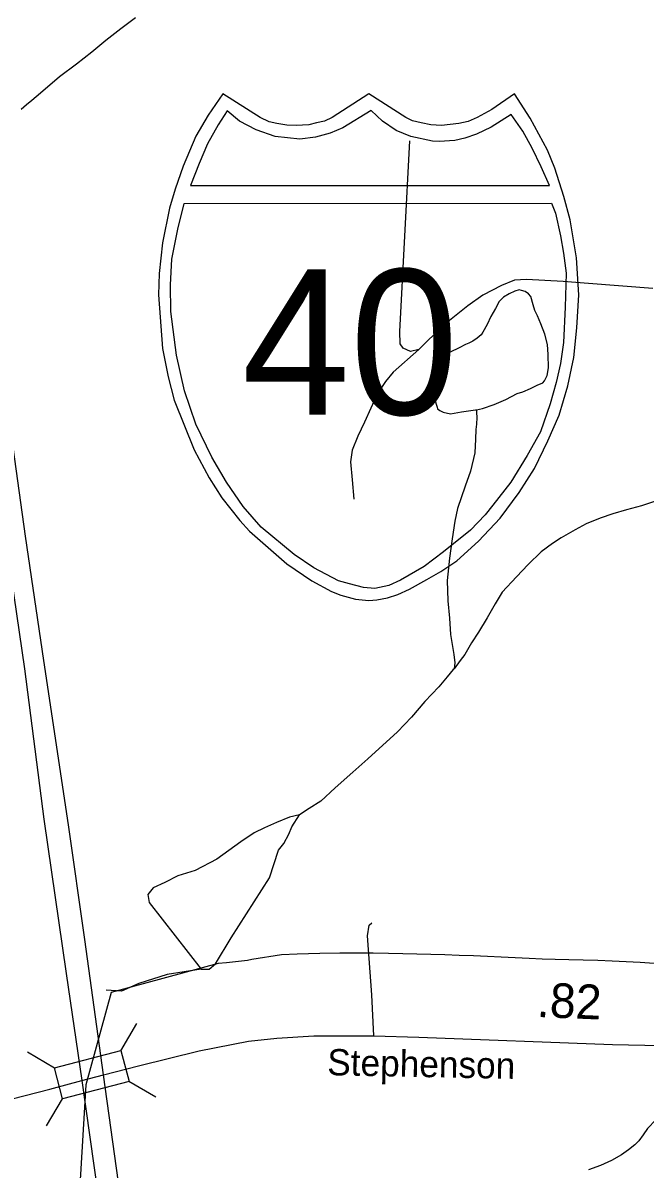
# Model space of a CAD drawing. Extents: x 2082433 to 2279600, y 546599 to 755198.
# Drawn here: x 2132984 to 2135228, y 633447 to 637586 of the extents above; entities that cross this region are included whole.
import ezdxf

# ---------------------------------------------------------------- set-up
doc = ezdxf.new("R2010")
doc.units = 0
for name, color, linetype in [('Exist Boundary Political Fire Districts', 7, 'Continuous'), ('Exist Hydrographic Creek Single Shore', 7, 'Continuous'), ('Exist Hydrographic Misc Water Feature', 7, 'Continuous'), ('Exist Hydrographic Pond Over 1500 Sq Ft', 7, 'Continuous'), ('Exist Road Non-System Type 51', 7, 'Continuous'), ('Exist Road Primary Interstate Divided Center Attributed', 7, 'Continuous'), ('Exist Road Primary Interstate Shield CELL', 7, 'Continuous'), ('Exist Road Primary Interstate Shield Number Label', 7, 'Continuous'), ('Exist Road Primary Interstate Structure Standard Bridge Number Label', 7, 'Continuous'), ('Exist Road Secondary Mileage Hundredths English Label', 7, 'Continuous'), ('Exist Road Secondary Structure Standard Bridge CELL', 7, 'Continuous'), ('Exist Road Secondary Type 51 Attributed', 7, 'Continuous')]:
    doc.layers.add(name, color=color, linetype=linetype)

msp = doc.modelspace()

# ---------------------------------------------------------------- linework, layer by layer
at = {"layer": 'Exist Boundary Political Fire Districts'}
msp.add_lwpolyline([(2135261.5, 634189.5), (2135210.8, 634192.2), (2135160, 634194.6), (2135109.9, 634196.9), (2135058.5, 634199.4), (2135005.6, 634201.3), (2134953.7, 634202.5), (2134904.7, 634203.7), (2134857.5, 634204.9), (2134810, 634207.2), (2134759.9, 634209.6), (2134709.3, 634211.7), (2134660.3, 634214), (2134609.4, 634216.2), (2134557.7, 634218.3), (2134506.3, 634219.9), (2134455.2, 634221.6), (2134404.8, 634222.9), (2134354.5, 634224.2), (2134303.1, 634225.6), (2134247.3, 634226.4), (2134189.1, 634226.1), (2134127.5, 634226.1), (2134054.7, 634225.6), (2133973.8, 634223), (2133916.7, 634219.8), (2133810.3, 634203.2), (2133794.5, 634200.3), (2133719.1, 634191), (2133688.5, 634188.8), (2133303, 634084.6), (2133211.2, 633750.9), (2132757.6, 626152.3)], dxfattribs=at)
at = {"layer": 'Exist Hydrographic Creek Single Shore'}
msp.add_lwpolyline([(2133627.2, 634168.5), (2133505, 634149.5), (2133401.8, 634116.8), (2133339.8, 634089.3), (2133283.9, 634092.7)], dxfattribs=at)
at = {"layer": 'Exist Hydrographic Misc Water Feature'}
for points in [[(2133390.8, 637604.4), (2133336.9, 637564.2), (2133283.1, 637522.1), (2133233.1, 637479.8), (2133177.5, 637437.5), (2133115.8, 637391.2), (2133047.5, 637332.6), (2133016, 637306.2), (2132996.7, 637290), (2132978.2, 637273.8)], [(2134620.5, 636189.1), (2134642, 636193.1), (2134683.8, 636207.5), (2134725.9, 636225.4), (2134767.5, 636247.5), (2134787.6, 636253.8), (2134815.5, 636265.8), (2134839.7, 636277.9), (2134859.8, 636285.9), (2134865.3, 636293.9), (2134875.6, 636312.3), (2134879.5, 636340.1), (2134879.3, 636388), (2134876.8, 636424), (2134866.5, 636462.1), (2134852.8, 636499.8), (2134840.5, 636528.1), (2134830.3, 636547.8), (2134824.7, 636567.8), (2134816.5, 636597.8), (2134808.3, 636607.6), (2134796, 636615.5), (2134782.3, 636619.6), (2134774.1, 636621.7), (2134758.1, 636617.6), (2134738.2, 636607.6), (2134718.3, 636595.2), (2134702.5, 636579.4), (2134688.8, 636555.1), (2134672.6, 636525.1), (2134659, 636497.1), (2134642.8, 636469.2), (2134636.9, 636459.1), (2134623.2, 636447), (2134607, 636436.9), (2134592.8, 636428.9), (2134581.1, 636425), (2134557.3, 636412.7), (2134525.3, 636396.5), (2134493.8, 636372.5), (2134483.5, 636362.3), (2134469.4, 636346.5), (2134459.5, 636322.5), (2134455.8, 636300.3), (2134455.8, 636282.5), (2134456, 636268.3), (2134462, 636250.4), (2134470.2, 636230.5), (2134473.9, 636212.4), (2134478.4, 636198.4), (2134480.2, 636192.4), (2134488.2, 636186.3), (2134500.3, 636180.4), (2134526.2, 636174.5), (2134566.4, 636181), (2134616.2, 636188.9), (2134620.5, 636189.1)], [(2134620.5, 636189.1), (2134620.5, 636178.9), (2134622.1, 636161.2), (2134620.3, 636137.2), (2134618.2, 636117.2), (2134616.4, 636083), (2134614.7, 636033), (2134598.7, 635967.2), (2134579.1, 635913), (2134551.8, 635832.8), (2134541.9, 635786.8), (2134532.1, 635723), (2134522.7, 635652.7), (2134514.9, 635572.8), (2134517.3, 635499), (2134523.5, 635436.8), (2134526, 635376.8), (2134538.1, 635304.8), (2134542.2, 635275), (2134540.1, 635253)], [(2135295.5, 635867.9), (2135215.5, 635841.9), (2135161.2, 635827.4), (2135111.8, 635813.4), (2135066.1, 635797.2), (2135015.8, 635776.8), (2134976, 635754.8), (2134925.8, 635726.3), (2134894, 635706.4), (2134854.2, 635676.3), (2134806.5, 635630), (2134764.8, 635586.1), (2134713, 635529.8), (2134687.1, 635487.5), (2134659.2, 635437.3), (2134627.7, 635385.4), (2134601.8, 635347.1), (2134578.2, 635305.2), (2134562, 635282.9), (2134540.1, 635253)], [(2134540.1, 635253), (2134536.4, 635250.7), (2134514.3, 635224.9), (2134484.3, 635188.8), (2134434.5, 635134.7), (2134385.3, 635078.5), (2134335.3, 635026.1), (2134228, 634927.9), (2134174.1, 634879.7), (2134110.3, 634823.3), (2134058.4, 634775.1), (2134016.2, 634749), (2133981.8, 634726.1)], [(2135324.6, 633688.9), (2135302.7, 633661), (2135266.8, 633624.6), (2135237.3, 633592.6), (2135221.3, 633570.7), (2135205.7, 633548.3), (2135191.3, 633534.2), (2135169.2, 633516.1), (2135143.8, 633498.1), (2135107.7, 633478), (2135067.7, 633459.7), (2135024.2, 633443.6)]]:
    msp.add_lwpolyline(points, dxfattribs=at)
at = {"layer": 'Exist Hydrographic Pond Over 1500 Sq Ft'}
msp.add_lwpolyline([(2133439.6, 634409.4), (2133627.2, 634168.5), (2133656.5, 634168.5), (2133678.9, 634187.4), (2133735.7, 634282.1), (2133873.4, 634498.9), (2133906.1, 634598.8), (2133925, 634622.8), (2133943.9, 634655.6), (2133954.3, 634683.1), (2133981.8, 634726.1), (2133945.6, 634717.5), (2133899.2, 634698.6), (2133856.1, 634679.6), (2133818.3, 634660.7), (2133770.1, 634628), (2133684, 634566.1), (2133604.9, 634524.7), (2133542.9, 634505.8), (2133496.4, 634481.7), (2133453.4, 634462.8), (2133434.5, 634438.7)], close=True, dxfattribs=at)
at = {"layer": 'Exist Road Non-System Type 51'}
for points in [[(2134412.6, 636407.1), (2134381.9, 636399.2), (2134355.5, 636411.5), (2134345, 636427.3), (2134343.3, 636471.2), (2134380.1, 637160.7)], [(2135256.5, 636626.4), (2135024, 636644.9), (2134932.8, 636651.9), (2134801.2, 636658.9), (2134757.3, 636657.2), (2134710, 636637.9), (2134643.3, 636602.8), (2134588.9, 636564.2), (2134499.4, 636492.2), (2134412.6, 636407.1)], [(2134412.6, 636407.1), (2134319.6, 636324.7), (2134291.5, 636291.3), (2134261.7, 636245.7), (2134216.1, 636144), (2134192.4, 636094), (2134171.3, 636043.1), (2134166.1, 636001), (2134171.3, 635936), (2134178.3, 635865.9)], [(2134250, 633928), (2134242.5, 634076.5), (2134227.6, 634289.4), (2134233.6, 634327.1), (2134243.3, 634335.6)]]:
    msp.add_lwpolyline(points, dxfattribs=at)
at = {"layer": 'Exist Road Primary Interstate Divided Center Attributed'}
for points in [[(2132001.2, 641978.6), (2132037.5, 641764.5), (2132067, 641590.1), (2132140.9, 641096.4), (2132266.5, 640249.3), (2132345.9, 639679.3), (2132405, 639260.1), (2132468.4, 638824.2), (2132501.7, 638602.6), (2132576.2, 638076.9), (2132664.2, 637482.8), (2132703, 637210.1), (2132736.8, 636956.5), (2132791.5, 636631.5), (2132912, 635791.6), (2132990.2, 635253.6), (2133059.4, 634710.1), (2133140, 634153), (2133196.6, 633766.7)], [(2133274.9, 633787.3), (2133207, 634276.3), (2133148.6, 634689.8), (2133059.9, 635283.9), (2132993.9, 635732.4), (2132904.5, 636375.8), (2132846.1, 636768.1), (2132741.7, 637479.7), (2132695.8, 637814), (2132640.2, 638171.7), (2132573.7, 638645.1), (2132485, 639274.2), (2132422.9, 639710.1), (2132342.8, 640253), (2132222.2, 641086.6), (2132141.2, 641620.5), (2132128.2, 641706.2), (2132084.8, 641957.6)], [(2134238.4, 627096.8), (2134202.1, 627300.9), (2134175.2, 627469.8), (2134095.1, 628035.7), (2134009.2, 628627.3), (2133926.2, 629202.7), (2133831.9, 629843.7), (2133794.4, 630153.4), (2133659, 631079.9), (2133460.8, 632449.6), (2133409.1, 632819), (2133274.9, 633787.3)], [(2133196.6, 633766.7), (2133268.7, 633255.4), (2133324.1, 632855.3), (2133369.7, 632534.6), (2133498.3, 631651.2), (2133576.5, 631103.9), (2133713.8, 630139.2), (2133757.3, 629871.2), (2133858.4, 629166.4), (2133946.2, 628567.2), (2134013, 628109.1), (2134047.4, 627860.1), (2134107.5, 627455.5), (2134142.9, 627229.7), (2134172.6, 627076.6)]]:
    msp.add_lwpolyline(points, dxfattribs=at)
at = {"layer": 'Exist Road Primary Interstate Shield CELL'}
for points in [[(2134232.4, 635499.6), (2134260.8, 635502.3), (2134299.1, 635509.8), (2134336.2, 635521.9), (2134378.6, 635540.7), (2134441, 635575.3), (2134491.3, 635604.7), (2134549.3, 635643.7), (2134627.7, 635714.8), (2134705.8, 635797.1), (2134774.8, 635890.3), (2134829.6, 635977.3), (2134877.8, 636076.7), (2134918.1, 636169.5), (2134950.1, 636275.4), (2134971.3, 636378.2), (2134982, 636485.2), (2134989.1, 636604), (2134981, 636737.6), (2134957.8, 636874.3), (2134936, 636959.3), (2134902.9, 637061.2), (2134875.9, 637126.2), (2134813.4, 637241.5), (2134757.2, 637330.3), (2134675.5, 637272.8), (2134622.2, 637244.5), (2134589.7, 637229.8), (2134556.2, 637223.3), (2134494.7, 637215.9), (2134456.1, 637217.6), (2134420.2, 637225.7), (2134389.9, 637232.3), (2134365.1, 637244.5), (2134232.4, 637330.3), (2134099.6, 637244.5), (2134071.7, 637231.7), (2134043.2, 637225.7), (2134015.8, 637218.1), (2133970.4, 637215.9), (2133935.7, 637217), (2133900.1, 637223.3), (2133871.9, 637229.2), (2133840.4, 637244.5), (2133705, 637330.3), (2133651.9, 637253.1), (2133608.4, 637176.9), (2133562.4, 637069.1), (2133533.8, 636985.7), (2133513.3, 636917), (2133488.2, 636791.2), (2133475.3, 636681.5), (2133473.1, 636604), (2133487.3, 636410.4), (2133508.4, 636307.3), (2133530.1, 636224), (2133601.7, 636043.9), (2133655.5, 635943), (2133701.7, 635870.5), (2133766.5, 635789.1), (2133801.6, 635750.1), (2133936, 635632.6), (2134025.8, 635571.3), (2134097.5, 635532.6), (2134131.2, 635519.8), (2134183.9, 635505.1)], [(2133721.1, 637268), (2133688.2, 637217.3), (2133650.1, 637148.8), (2133619.7, 637077.7), (2133588.6, 636999.3), (2134883.3, 636998.8), (2134853.2, 637066.1), (2134820.9, 637133.7), (2134787.1, 637195.3), (2134746, 637255.1), (2134673.4, 637209.3), (2134620.5, 637184.3), (2134578, 637169.6), (2134542, 637161.6), (2134486.2, 637157.2), (2134461.3, 637158.6), (2134383.5, 637176.2), (2134330.8, 637197.8), (2134280.7, 637231.2), (2134240.2, 637269.4), (2134137.6, 637207.3), (2134092.1, 637187.3), (2134039.7, 637173.9), (2133982.5, 637166.7), (2133894.2, 637176.3), (2133825, 637200.1), (2133765.3, 637231.2)], [(2134891, 636934.9), (2134904.8, 636898.4), (2134923.9, 636817.2), (2134933.9, 636754.7), (2134944.2, 636682.7), (2134940.6, 636559.3), (2134934.7, 636431.6), (2134922.9, 636355.9), (2134907.2, 636287.1), (2134885.7, 636210.7), (2134851.1, 636109.3), (2134803.4, 636023.3), (2134743.8, 635927.8), (2134679.4, 635844.3), (2134651.4, 635809.5), (2134598.2, 635753.5), (2134501.6, 635675.9), (2134431, 635623.2), (2134346.5, 635573.3), (2134303.6, 635554.2), (2134253.6, 635543.7), (2134212.5, 635546.6), (2134162.6, 635559.8), (2134122.2, 635570.9), (2134033.9, 635618.6), (2133962.4, 635666.4), (2133843.1, 635764.3), (2133778.7, 635839.6), (2133718.5, 635927.8), (2133665, 636018.1), (2133607.7, 636137.1), (2133567.4, 636256.8), (2133538, 636386), (2133518.2, 636543.9), (2133516, 636640.1), (2133521.9, 636732.7), (2133530.7, 636781.1), (2133542.4, 636841.4), (2133566, 636934.3)]]:
    msp.add_lwpolyline(points, close=True, dxfattribs=at)
at = {"layer": 'Exist Road Secondary Structure Standard Bridge CELL'}
for p, q in [((2133337.9, 633874.2), (2133395.3, 633971.8)), ((2133000.3, 633870.1), (2133097.8, 633812.7)), ((2133366.2, 633764.7), (2133463.8, 633707.2)), ((2133069.3, 633603.1), (2133126.8, 633700.6))]:
    msp.add_line(p, q, dxfattribs=at)
msp.add_lwpolyline([(2133097.8, 633812.7), (2133337.8, 633874.8), (2133366.8, 633762.7), (2133126.8, 633700.6)], close=True, dxfattribs=at)
at = {"layer": 'Exist Road Secondary Type 51 Attributed'}
for points in [[(2133274.9, 633787.3), (2133401.3, 633819.8), (2133619.4, 633873.3), (2133798.1, 633908.9), (2133900.4, 633919.7), (2134034.1, 633928.4), (2134250, 633928), (2134412.6, 633923.4), (2135110.8, 633896.8), (2135402, 633890.5), (2135466.7, 633896.3), (2135521.5, 633908.4), (2135587.5, 633927.5), (2135649.5, 633954.3), (2136217.1, 634227.2), (2137080.3, 634662.2), (2137338.6, 634784.4)], [(2133196.6, 633766.7), (2133274.9, 633787.3)], [(2131683.4, 633518.6), (2132070.6, 633568.9), (2132627.7, 633643), (2132836.7, 633675.6), (2132945.6, 633700.3), (2133080.8, 633735.3), (2133196.6, 633766.7)]]:
    msp.add_lwpolyline(points, dxfattribs=at)

# ---------------------------------------------------------------- texts
at = {"layer": 'Exist Road Primary Interstate Shield Number Label'}
msp.add_text('40', height=525, dxfattribs=at).set_placement((2133773.8, 636171))
at = {"layer": 'Exist Road Primary Interstate Structure Standard Bridge Number Label'}
msp.add_text('Stephenson', height=95, rotation=358.8638, dxfattribs=at).set_placement((2134081.3, 633785.7))
at = {"layer": 'Exist Road Secondary Mileage Hundredths English Label'}
msp.add_text('.82', height=125, rotation=357.6125, dxfattribs=at).set_placement((2134836.6, 633996.2))

doc.saveas('drawing.dxf')
